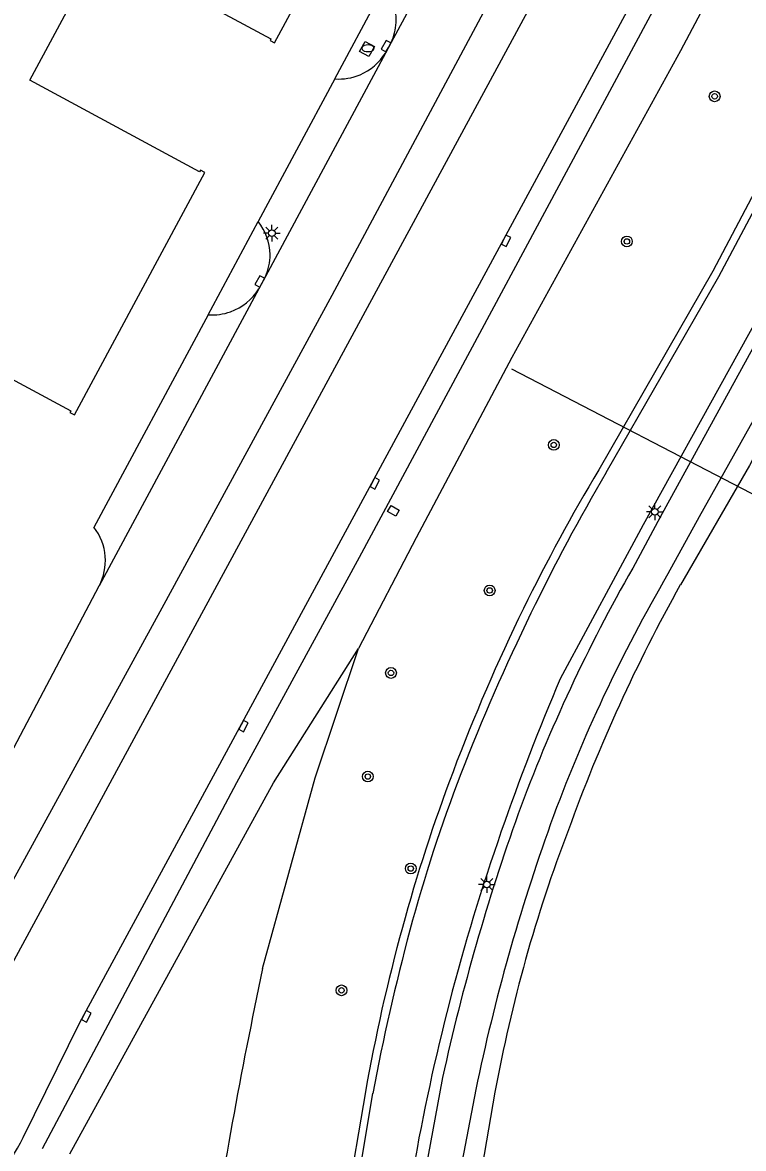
# Model space of a CAD drawing. Extents: x 136000 to 138005, y 398500 to 400500.
# Drawn here: x 137013.2 to 137066.8, y 398877.1 to 398960.7 of the extents above; entities that cross this region are included whole.
import ezdxf

# ---------------------------------------------------------------- set-up
doc = ezdxf.new("R2010")
doc.units = 0
for name, color, linetype in [('gg-bbg-hoofdgebouw', 7, 'Continuous'), ('gg-knt-BGT kruinlijn', 7, 'Continuous'), ('gg-knt-bovenkant onderkant talud', 7, 'Continuous'), ('gg-knt-verharding', 7, 'Continuous'), ('gg-kntw-bovenkant insteek waterloop', 7, 'Continuous'), ('gg-kwrk-duiker nz buis', 7, 'Continuous'), ('gg-kwrk-uitstroombak niveau min 01', 7, 'Continuous'), ('gt-grn-groengrens', 7, 'Continuous'), ('gt-symb-boom', 7, 'Continuous'), ('gt-symb-brandkraan', 7, 'Continuous'), ('gt-symb-kolk', 7, 'Continuous'), ('gt-symb-lichtmast', 7, 'Continuous')]:
    doc.layers.add(name, color=color, linetype=linetype)

# ---------------------------------------------------------------- blocks, each defined once
blk = doc.blocks.new('gt0-BR')
at = {"layer": 'gt-symb-brandkraan'}
for centre, radius, start, end in [((-0.244, 0), 0.206, 107.56694, 252.43307), ((0.599, -2.664), 3, 106.89205, 107.56694), ((0, -0.691), 0.938, 73.10799, 106.89205), ((-0.599, -2.664), 3, 72.43309, 73.10799), ((0.244, 0), 0.206, 287.56695, 72.43309), ((0.599, 2.664), 3, 252.43307, 253.10797), ((0, 0.691), 0.938, 253.10797, 286.89206), ((-0.599, 2.664), 3, 286.89206, 287.56695)]:
    blk.add_arc(centre, radius, start, end, dxfattribs=at)
blk = doc.blocks.new('gt0-KOLK')
at = {"layer": 'gt-symb-kolk'}
blk.add_lwpolyline([(0, 0), (0.375, 0), (0.375, 0.4), (-0.375, 0.4), (-0.375, 0), (0, 0)], dxfattribs=at)
blk = doc.blocks.new('gt0-LMAST')
at = {"layer": 'gt-symb-lichtmast'}
for p, q in [((-0.182, 0.173), (-0.447, 0.438)), ((-0.005, 0.246), (-0.005, 0.621)), ((0.172, 0.173), (0.437, 0.438)), ((-0.255, -0.004), (-0.63, -0.004)), ((-0.182, -0.181), (-0.447, -0.446)), ((-0.005, -0.254), (-0.005, -0.629)), ((0.437, -0.446), (0.172, -0.181)), ((0.245, -0.004), (0.62, -0.004))]:
    blk.add_line(p, q, dxfattribs=at)
blk.add_circle((-0.005, -0.004), 0.25, dxfattribs=at)
blk = doc.blocks.new('gt0-BOOM')
at = {"layer": 'gt-symb-boom'}
for radius in [0.4, 0.2]:
    blk.add_circle((0, 0), radius, dxfattribs=at)

msp = doc.modelspace()

# ---------------------------------------------------------------- linework, layer by layer
at = {"layer": 'gg-bbg-hoofdgebouw'}
msp.add_lwpolyline([(136995.576, 398943.276), (137016.826, 398931.828), (137016.769, 398931.722), (137017.095, 398931.547), (137026.784, 398949.532), (137026.458, 398949.707), (137026.397, 398949.593), (137013.794, 398956.389), (137019.098, 398966.246), (137031.7, 398959.453), (137031.639, 398959.339), (137031.973, 398959.159), (137039.336, 398972.817), (137039.002, 398972.997), (137038.94, 398972.883), (137017.71, 398984.311), (137021.467, 398991.251), (136989.841, 399008.297)], dxfattribs=at)
at = {"layer": 'gg-knt-BGT kruinlijn'}
for points in [[(137056.607, 398927.27), (137064.979, 398941.818), (137081.964, 398973.774), (137098.123, 399004.102), (137112.07, 399030.206), (137125.592, 399055.865), (137140.065, 399083.946), (137153.096, 399111.604), (137165.37, 399137.346), (137164.155, 399139.723), (137161.927, 399143.986), (137161.529, 399143.706), (137164.252, 399137.415), (137139.432, 399084.215), (137124.979, 399056.265), (137111.263, 399030.458), (137097.52, 399004.494), (137081.276, 398973.964), (137064.523, 398942.202), (137056.05, 398927.467)], [(137014.717, 398877.069), (137029.17, 398904.254), (137038.288, 398920.973), (137060.438, 398962.219), (137076.723, 398992.122), (137093.126, 399023.05), (137108.882, 399051.63), (137125.52, 399081.88), (137128.937, 399080.322)], [(137038.722, 398881.275), (137035.9, 398864.75), (137033.418, 398847.847), (137034.004, 398847.816), (137036.509, 398864.618), (137039.271, 398881.164)]]:
    msp.add_lwpolyline(points, dxfattribs=at)
for centre, radius, start, end in [((137176.686, 398855.408), 140.519, 149.14894, 153.92975), ((137190.356, 398848.988), 154.974, 149.65984, 154.04923), ((137176.5, 398855.501), 140.311, 153.93071, 159.32211), ((137190.096, 398849.1), 154.691, 154.04457, 158.8656), ((137167.645, 398858.827), 130.852, 159.31524, 164.64824), ((137151.927, 398863.833), 113.777, 158.85564, 164.99953), ((137170.023, 398858.176), 133.317, 164.64932, 170.02257), ((137199.953, 398850.992), 163.49, 165.009, 169.3653)]:
    msp.add_arc(centre, radius, start, end, dxfattribs=at)
at = {"layer": 'gg-knt-bovenkant onderkant talud'}
for points in [[(137169.226, 399136.854), (137165.158, 399127.247), (137153.803, 399103.121), (137140.161, 399074.983), (137123.856, 399043.837), (137108.502, 399015.017), (137098.636, 398996.361), (137085.798, 398971.447), (137072.186, 398946.553), (137059.363, 398923.378), (137053.196, 398911.951)], [(137128.937, 399080.322), (137121.044, 399068.732), (137111.555, 399050.965), (137097.205, 399024.35), (137079.29, 398990.916), (137062.115, 398958.575), (137049.593, 398935.792), (137042.478, 398922.412), (137038.214, 398914.182)], [(137016.757, 398876.678), (137031.899, 398904.212), (137038.214, 398914.182)], [(137031.079, 398890.426), (137034.997, 398904.585), (137038.214, 398914.182)]]:
    msp.add_lwpolyline(points, dxfattribs=at)
for centre, radius, start, end in [((137220.401, 398840.78), 181.722, 156.94296, 160.77341), ((137201.791, 398847.262), 162.016, 160.77062, 165.45816), ((137445.941, 398802.868), 424.001, 168.0824, 171.23991), ((137197.793, 398848.301), 157.885, 165.45882, 170.08009)]:
    msp.add_arc(centre, radius, start, end, dxfattribs=at)
at = {"layer": 'gg-knt-verharding'}
for p, q in [((137053.647, 398983.373), (137040.62, 398959.188)), ((137040.62, 398959.188), (137040.2, 398958.407)), ((137040.2, 398958.407), (137031.295, 398941.817)), ((137036.448, 398956.485), (137030.747, 398945.888)), ((137031.295, 398941.817), (137030.797, 398940.89)), ((137030.797, 398940.89), (137018.937, 398918.839)), ((137027.032, 398938.972), (137018.55, 398923.189)), ((137007.388, 398896.978), (137018.937, 398918.839))]:
    msp.add_line(p, q, dxfattribs=at)
for points in [[(137013.302, 398877.88), (137017.505, 398886.422), (137027.26, 398904.424), (137063.4, 398971.194), (137081.006, 399003.798), (137098.614, 399036.352), (137124.784, 399084.684), (137125.585, 399085.902)], [(137005.128, 398883.429), (137005.333, 398883.88), (137023.612, 398917.208), (137036.241, 398940.439), (137053.685, 398972.992), (137056.041, 398977.385)], [(137058.253, 398975.383), (137038.52, 398938.899), (137011.959, 398889.844), (137006.795, 398879.409)], [(137039.385, 398958.882), (137038.969, 398958.149), (137038.285, 398958.524), (137038.707, 398959.267), (137039.385, 398958.882)], [(137071.016, 398942.91), (137060.627, 398923.938), (137058.577, 398920.164)], [(137073.49, 398941.755), (137063.525, 398923.969), (137061.197, 398919.726)], [(137044.452, 398882.35), (137042.482, 398871.732), (137040.999, 398862.022), (137039.653, 398851.599), (137038.463, 398840.955), (137038.074, 398832.342)], [(137046.919, 398881.45), (137044.999, 398871.374), (137043.532, 398861.745), (137042.151, 398851.246), (137041.035, 398840.814), (137040.67, 398836.109)]]:
    msp.add_lwpolyline(points, dxfattribs=at)
for centre, radius, start, end in [((137037.012, 398960.897), 3.993, 356.77388, 38.27726), ((137037.017, 398960.896), 3.987, 334.63741, 356.78194), ((137036.747, 398960.527), 4.051, 292.9475, 328.4513), ((137036.742, 398960.543), 4.068, 265.86072, 292.93533), ((137027.762, 398943.415), 3.876, 0.37826, 39.63683), ((137027.747, 398943.415), 3.891, 335.75859, 0.38942), ((137027.318, 398943.059), 4.099, 289.72544, 328.05959), ((137027.326, 398943.049), 4.087, 265.87557, 289.67313), ((137015.389, 398920.72), 4.012, 4.46775, 37.9948), ((137015.358, 398920.718), 4.043, 332.30328, 4.45452), ((137163.755, 398860.009), 121.165, 150.23321, 159.76326), ((137158.786, 398862.549), 113.105, 149.63395, 160.03342), ((137201.566, 398847.846), 160.858, 160.35696, 167.61386), ((137190.249, 398851.685), 146.388, 160.24201, 168.26821), ((136952.933, 398910.541), 68.638, 319.67936, 331.58547)]:
    msp.add_arc(centre, radius, start, end, dxfattribs=at)
at = {"layer": 'gg-kntw-bovenkant insteek waterloop'}
for points in [[(137074.321, 398941.213), (137067.245, 398927.788), (137062.114, 398918.913)], [(137048.342, 398881.24), (137046.609, 398871.136), (137044.874, 398861.576), (137043.282, 398851.196), (137042.082, 398840.773), (137041.954, 398836.15)]]:
    msp.add_lwpolyline(points, dxfattribs=at)
for centre, radius, start, end in [((137167.932, 398859.579), 121.318, 150.71997, 160.17442), ((137155.44, 398861.721), 108.862, 159.00509, 169.67116)]:
    msp.add_arc(centre, radius, start, end, dxfattribs=at)
at = {"layer": 'gg-kwrk-duiker nz buis'}
msp.add_line((137068.957, 398924.882), (137049.607, 398934.929), dxfattribs=at)
at = {"layer": 'gg-kwrk-uitstroombak niveau min 01'}
msp.add_lwpolyline([(137040.364, 398924.365), (137040.633, 398924.821), (137041.236, 398924.466), (137040.967, 398924.009), (137040.364, 398924.365)], dxfattribs=at)
at = {"layer": 'gt-grn-groengrens'}
for p, q in [((137036.448, 398956.485), (137040.146, 398963.37)), ((137027.032, 398938.972), (137030.747, 398945.888))]:
    msp.add_line(p, q, dxfattribs=at)

# ---------------------------------------------------------------- block references
at = {"layer": 'gt-symb-boom'}
for p in [(137064.663, 398955.19), (137058.142, 398944.416), (137052.714, 398929.307), (137047.948, 398918.502), (137040.617, 398912.377), (137038.899, 398904.684), (137042.086, 398897.854), (137036.942, 398888.811)]:
    msp.add_blockref('gt0-BOOM', p, dxfattribs=at)
at = {"layer": 'gt-symb-brandkraan'}
msp.add_blockref('gt0-BR', (137038.911, 398958.756), dxfattribs=at)
at = {"layer": 'gt-symb-kolk'}
for p, rotation in [((137040.425, 398958.826), 61.47842285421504), ((137048.987, 398944.549), -116.7816011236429), ((137031.043, 398941.352), 61.60851551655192), ((137039.239, 398926.551), -118.28326487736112), ((137029.481, 398908.527), -118.20729693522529), ((137017.804, 398886.974), -117.59729586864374)]:
    msp.add_blockref('gt0-KOLK', p, dxfattribs=dict(at, rotation=rotation))
at = {"layer": 'gt-symb-lichtmast'}
for p in [(137031.776, 398945.035), (137060.221, 398924.348), (137047.744, 398896.67)]:
    msp.add_blockref('gt0-LMAST', p, dxfattribs=at)

doc.saveas('drawing.dxf')
